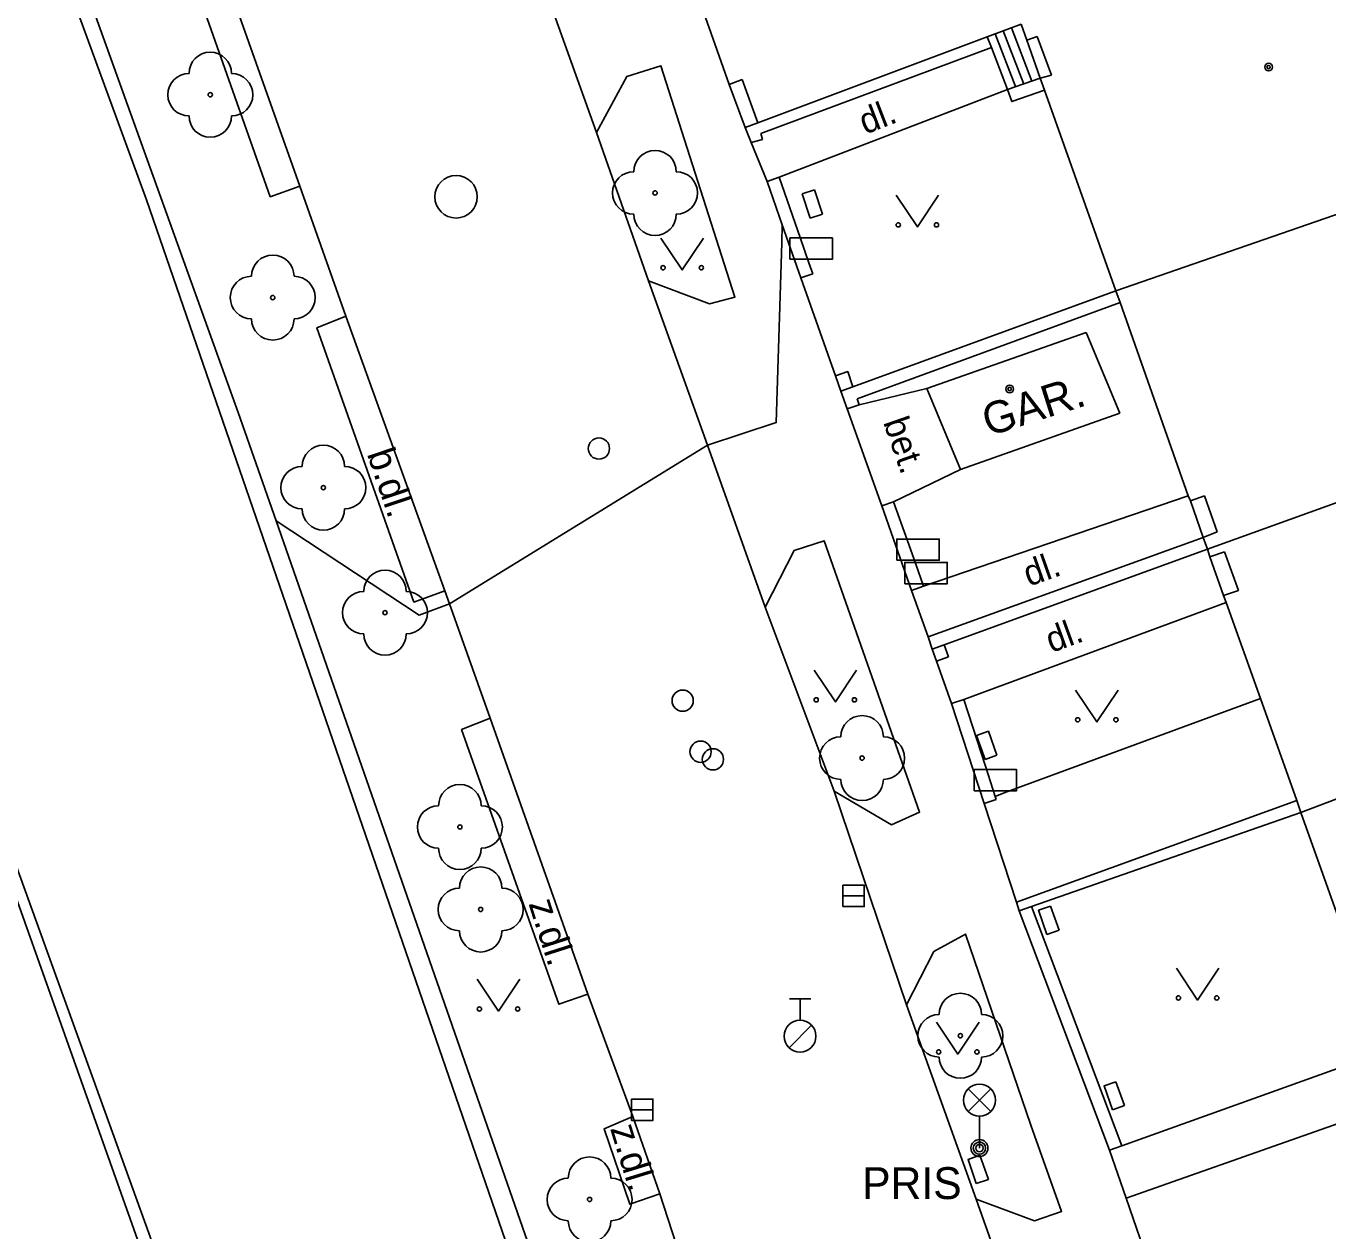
# Model space of a CAD drawing. Extents: x -596229 to -595156, y -1161237 to -1159376.
# Drawn here: x -595966.72 to -595936.1, y -1160952.51 to -1160924.17 of the extents above; entities that cross this region are included whole.
import ezdxf

# ---------------------------------------------------------------- set-up
doc = ezdxf.new("R2010")
doc.units = 0
for name, color, linetype in [('Level 22', 7, 'Continuous'), ('Level 24', 7, 'Continuous'), ('Level 27', 7, 'Continuous'), ('Level 28', 7, 'Continuous'), ('Level 33', 7, 'Continuous'), ('Level 36', 7, 'Continuous'), ('Level 39', 7, 'Continuous'), ('plynovod - povrch.  znaky - PRIS skut. velikost', 7, 'Continuous'), ('silnoproud - povrch.  znaky a  RIS  skut. velikost', 7, 'Continuous'), ('slaboproud - povrch.  znaky a tel. budka skut. velikost', 7, 'Continuous'), ('Specificka linie pasportu komunikaci', 7, 'Continuous'), ('TM - budovy zdene_ betonove - NP', 7, 'Continuous'), ('TM - budovy zdene_ betonove - VP', 7, 'Continuous'), ('TM - chodniky - VP', 7, 'Continuous'), ('TM - horni hrana svahu', 7, 'Continuous'), ('TM - komunikace - VP', 7, 'Continuous'), ('TM - letecke snimky - pomocna linie', 7, 'Continuous'), ('TM - plot drateny_ kovovy - VP', 7, 'Continuous'), ('TM - plot zdeny_ ohradni zed - VP', 7, 'Continuous'), ('TM - podezdivka plotu - VP', 7, 'Continuous'), ('TM - popis objektu', 7, 'Continuous'), ('TM - popis povrchu', 7, 'Continuous'), ('TM - rozhrani ploch obecne - VP', 7, 'Continuous'), ('TM - schody - VP', 7, 'Continuous'), ('TM - vjezd na pozemek', 7, 'Continuous')]:
    doc.layers.add(name, color=color, linetype=linetype)

msp = doc.modelspace()

# ---------------------------------------------------------------- linework, layer by layer
at = {"layer": 'Level 22'}
for centre in [(-595962.39, -1160925.79), (-595951.93, -1160928.1), (-595960.92, -1160930.56), (-595959.73, -1160935.03), (-595958.28, -1160937.97), (-595947.06, -1160941.39), (-595956.52, -1160943.01), (-595956.03, -1160944.95), (-595944.75, -1160947.92), (-595953.47, -1160951.77)]:
    msp.add_circle(centre, 0.05, dxfattribs=at)
for centre, start, end in [((-595962.39, -1160925.29), 0, 180), ((-595962.89, -1160925.79), 90, 270), ((-595961.89, -1160925.79), 270, 90), ((-595962.39, -1160926.29), 180, 0), ((-595951.93, -1160927.6), 0, 180), ((-595952.43, -1160928.1), 90, 270), ((-595951.43, -1160928.1), 270, 90), ((-595951.93, -1160928.6), 180, 0), ((-595960.92, -1160930.06), 0, 180), ((-595961.42, -1160930.56), 90, 270), ((-595960.42, -1160930.56), 270, 90), ((-595960.92, -1160931.06), 180, 0), ((-595959.73, -1160934.53), 0, 180), ((-595960.23, -1160935.03), 90, 270), ((-595959.23, -1160935.03), 270, 90), ((-595959.73, -1160935.53), 180, 0), ((-595958.28, -1160937.47), 0, 180), ((-595958.78, -1160937.97), 90, 270), ((-595957.78, -1160937.97), 270, 90), ((-595958.28, -1160938.47), 180, 0), ((-595947.06, -1160940.89), 0, 180), ((-595947.56, -1160941.39), 90, 270), ((-595946.56, -1160941.39), 270, 90), ((-595956.52, -1160942.51), 0, 180), ((-595947.06, -1160941.89), 180, 0), ((-595957.02, -1160943.01), 90, 270), ((-595956.02, -1160943.01), 270, 90), ((-595956.52, -1160943.51), 180, 0), ((-595956.03, -1160944.45), 0, 180), ((-595956.53, -1160944.95), 90, 270), ((-595955.53, -1160944.95), 270, 90), ((-595956.03, -1160945.45), 180, 0), ((-595944.75, -1160947.42), 0, 180), ((-595945.25, -1160947.92), 90, 270), ((-595944.25, -1160947.92), 270, 90), ((-595944.75, -1160948.42), 180, 0), ((-595953.47, -1160951.27), 0, 180), ((-595953.97, -1160951.77), 90, 270), ((-595952.97, -1160951.77), 270, 90), ((-595953.47, -1160952.27), 180, 0)]:
    msp.add_arc(centre, 0.5, start, end, dxfattribs=at)
at = {"layer": 'Level 24'}
for points in [[(-595948.758, -1160929.659), (-595947.758, -1160929.659), (-595947.758, -1160929.159), (-595948.758, -1160929.159)], [(-595946.247, -1160936.738), (-595945.247, -1160936.738), (-595945.247, -1160936.238), (-595946.247, -1160936.238)], [(-595946.058, -1160937.289), (-595945.058, -1160937.289), (-595945.058, -1160936.789), (-595946.058, -1160936.789)], [(-595944.428, -1160942.159), (-595943.428, -1160942.159), (-595943.428, -1160941.659), (-595944.428, -1160941.659)]]:
    msp.add_lwpolyline(points, close=True, dxfattribs=at)
at = {"layer": 'Level 27'}
for p, q in [((-595947.51, -1160944.63), (-595947.01, -1160944.63)), ((-595952.48, -1160949.66), (-595951.98, -1160949.66))]:
    msp.add_line(p, q, dxfattribs=at)
for points in [[(-595947.51, -1160944.88), (-595947.01, -1160944.88), (-595947.01, -1160944.38), (-595947.51, -1160944.38)], [(-595952.48, -1160949.91), (-595951.98, -1160949.91), (-595951.98, -1160949.41), (-595952.48, -1160949.41)]]:
    msp.add_lwpolyline(points, close=True, dxfattribs=at)
msp.add_circle((-595956.61, -1160928.19), 0.5, dxfattribs=at)
at = {"layer": 'Level 28'}
for p, q in [((-595948.77, -1160947.055), (-595948.27, -1160947.055)), ((-595948.52, -1160947.555), (-595948.52, -1160947.055)), ((-595948.778, -1160948.202), (-595948.248, -1160947.672))]:
    msp.add_line(p, q, dxfattribs=at)
for centre, radius in [((-595953.25, -1160934.11), 0.25), ((-595951.28, -1160940.04), 0.25), ((-595950.86, -1160941.24), 0.25), ((-595950.57, -1160941.42), 0.25), ((-595948.52, -1160947.93), 0.375)]:
    msp.add_circle(centre, radius, dxfattribs=at)
at = {"layer": 'Level 33'}
for p, q in [((-595944.565, -1160949.7), (-595944.035, -1160949.17)), ((-595944.565, -1160949.17), (-595944.035, -1160949.7)), ((-595944.3, -1160949.81), (-595944.3, -1160950.56))]:
    msp.add_line(p, q, dxfattribs=at)
for centre, radius in [((-595944.3, -1160949.435), 0.375), ((-595944.3, -1160950.56), 0.2), ((-595944.3, -1160950.56), 0.145), ((-595944.3, -1160950.56), 0.0876)]:
    msp.add_circle(centre, radius, dxfattribs=at)
at = {"layer": 'Level 36'}
for points in [[(-595946.26, -1160928.15), (-595945.76, -1160928.9), (-595945.26, -1160928.15)], [(-595951.79, -1160929.16), (-595951.29, -1160929.91), (-595950.79, -1160929.16)], [(-595948.19, -1160939.32), (-595947.69, -1160940.07), (-595947.19, -1160939.32)], [(-595942.04, -1160939.79), (-595941.54, -1160940.54), (-595941.04, -1160939.79)], [(-595956.11, -1160946.59), (-595955.61, -1160947.34), (-595955.11, -1160946.59)], [(-595939.67, -1160946.33), (-595939.17, -1160947.08), (-595938.67, -1160946.33)], [(-595945.31, -1160947.6), (-595944.81, -1160948.35), (-595944.31, -1160947.6)]]:
    msp.add_lwpolyline(points, dxfattribs=at)
for centre in [(-595946.21, -1160928.85), (-595945.311, -1160928.85), (-595951.74, -1160929.86), (-595950.841, -1160929.86), (-595948.14, -1160940.02), (-595947.241, -1160940.02), (-595941.99, -1160940.49), (-595941.091, -1160940.49), (-595939.62, -1160947.03), (-595938.721, -1160947.03), (-595956.06, -1160947.29), (-595955.161, -1160947.29), (-595945.26, -1160948.3), (-595944.361, -1160948.3)]:
    msp.add_circle(centre, 0.05, dxfattribs=at)
at = {"layer": 'Level 39'}
for centre, radius in [((-595937.5, -1160925.14), 0.09), ((-595937.5, -1160925.14), 0.0398), ((-595943.59, -1160932.71), 0.09), ((-595943.59, -1160932.71), 0.0398)]:
    msp.add_circle(centre, radius, dxfattribs=at)
at = {"layer": 'plynovod - povrch.  znaky - PRIS skut. velikost'}
for points in [[(-595942.72, -1160945.54), (-595942.91, -1160944.97), (-595942.63, -1160944.87)], [(-595942.63, -1160944.87), (-595942.43, -1160945.44)], [(-595942.72, -1160945.54), (-595942.43, -1160945.44)]]:
    msp.add_lwpolyline(points, dxfattribs=at)
at = {"layer": 'silnoproud - povrch.  znaky a  RIS  skut. velikost'}
for points in [[(-595948.47, -1160928.12), (-595948.18, -1160928.03)], [(-595948.47, -1160928.12), (-595948.28, -1160928.69)], [(-595948.18, -1160928.03), (-595947.99, -1160928.6)], [(-595948.28, -1160928.69), (-595947.99, -1160928.6)], [(-595944.17, -1160941.42), (-595944.37, -1160940.86), (-595944.09, -1160940.76)], [(-595944.09, -1160940.76), (-595943.89, -1160941.32)], [(-595944.17, -1160941.42), (-595943.89, -1160941.32)], [(-595941.17, -1160949.66), (-595941.37, -1160949.1), (-595941.09, -1160949)], [(-595941.09, -1160949), (-595940.89, -1160949.56)], [(-595941.17, -1160949.66), (-595940.89, -1160949.56)]]:
    msp.add_lwpolyline(points, dxfattribs=at)
at = {"layer": 'slaboproud - povrch.  znaky a tel. budka skut. velikost'}
for points in [[(-595944.38, -1160951.39), (-595944.57, -1160950.83), (-595944.29, -1160950.73)], [(-595944.29, -1160950.73), (-595944.09, -1160951.3)], [(-595944.38, -1160951.39), (-595944.09, -1160951.3)]]:
    msp.add_lwpolyline(points, dxfattribs=at)
at = {"layer": 'Specificka linie pasportu komunikaci'}
for points in [[(-595950.7, -1160934.03), (-595949.08, -1160933.5), (-595948.95, -1160929.27), (-595948.94, -1160928.85)], [(-595956.76, -1160937.76), (-595950.7, -1160934.03)], [(-595960.84, -1160935.81), (-595957.48, -1160938.03), (-595956.76, -1160937.76)]]:
    msp.add_lwpolyline(points, dxfattribs=at)
at = {"layer": 'TM - budovy zdene_ betonove - NP'}
for points in [[(-595943.19, -1160924.51), (-595942.94, -1160924.42)], [(-595942.61, -1160925.33), (-595942.94, -1160924.42)], [(-595942.87, -1160925.4), (-595942.61, -1160925.33)], [(-595939.34, -1160935.34), (-595939.01, -1160935.22)], [(-595939.01, -1160935.22), (-595938.71, -1160936.07)], [(-595938.71, -1160936.07), (-595939.04, -1160936.2)], [(-595938.88, -1160936.66), (-595938.54, -1160936.54)], [(-595938.21, -1160937.45), (-595938.54, -1160936.54)], [(-595938.56, -1160937.57), (-595938.21, -1160937.45)]]:
    msp.add_lwpolyline(points, dxfattribs=at)
at = {"layer": 'TM - budovy zdene_ betonove - VP'}
for points in [[(-595943.19, -1160924.51), (-595943.32, -1160924.13)], [(-595942.87, -1160925.4), (-595943.19, -1160924.51)], [(-595942.77, -1160925.68), (-595942.87, -1160925.4)], [(-595941.09, -1160930.4), (-595942.77, -1160925.68)], [(-595931.67, -1160927.14), (-595941.09, -1160930.4)], [(-595940.99, -1160930.68), (-595941.09, -1160930.4)], [(-595939.39, -1160935.22), (-595940.99, -1160930.68)], [(-595945.54, -1160932.7), (-595941.79, -1160931.38)], [(-595941.79, -1160931.38), (-595941, -1160933.28)], [(-595944.75, -1160934.6), (-595945.54, -1160932.7)], [(-595929.56, -1160933.1), (-595938.94, -1160936.48)], [(-595941, -1160933.28), (-595944.75, -1160934.6)], [(-595939.34, -1160935.34), (-595939.39, -1160935.22)], [(-595939.04, -1160936.2), (-595939.34, -1160935.34)], [(-595938.94, -1160936.48), (-595939.04, -1160936.2)], [(-595938.88, -1160936.66), (-595938.94, -1160936.48)], [(-595938.56, -1160937.57), (-595938.88, -1160936.66)], [(-595938.5, -1160937.73), (-595938.56, -1160937.57)], [(-595937.69, -1160939.99), (-595938.5, -1160937.73)], [(-595936.74, -1160942.67), (-595927.39, -1160939.12)], [(-595936.84, -1160942.39), (-595937.69, -1160939.99)], [(-595936.74, -1160942.67), (-595936.84, -1160942.39)], [(-595934.8, -1160948.12), (-595936.74, -1160942.67)]]:
    msp.add_lwpolyline(points, dxfattribs=at)
at = {"layer": 'TM - chodniky - VP'}
for points in [[(-595960.28, -1160927.94), (-595960.98, -1160928.19), (-595966.72, -1160911.94), (-595969.19, -1160905.16), (-595969.72, -1160904.33)], [(-595949.44, -1160926.7), (-595944.02, -1160924.68)], [(-595952.08, -1160930.17), (-595950.65, -1160930.71), (-595950.05, -1160930.55), (-595951.79, -1160925.11), (-595952.59, -1160925.36), (-595953.31, -1160926.68)], [(-595949.01, -1160927.73), (-595943.64, -1160925.67)], [(-595949.4, -1160926.84), (-595949.44, -1160926.7)], [(-595949.4, -1160926.84), (-595949.67, -1160926.91)], [(-595945.54, -1160932.7), (-595947.13, -1160933.08)], [(-595946.32, -1160935.36), (-595944.75, -1160934.6)], [(-595939.39, -1160935.22), (-595945.62, -1160937.35)], [(-595947.72, -1160942.17), (-595946.37, -1160942.96), (-595945.71, -1160942.66), (-595947.95, -1160936.28), (-595948.66, -1160936.51), (-595949.34, -1160937.84)], [(-595938.5, -1160937.73), (-595944.67, -1160940.01)], [(-595937.69, -1160939.99), (-595943.72, -1160942.21), (-595943.93, -1160942.29)], [(-595944.38, -1160951.76), (-595943.01, -1160952.27), (-595942.37, -1160952.05), (-595943.09, -1160950.02), (-595944.63, -1160945.53), (-595945.37, -1160945.94), (-595946.02, -1160947.19)], [(-595934.74, -1160948.28), (-595940.95, -1160950.51)], [(-595940.85, -1160951.74), (-595934.33, -1160949.44)]]:
    msp.add_lwpolyline(points, dxfattribs=at)
at = {"layer": 'TM - horni hrana svahu'}
msp.add_lwpolyline([(-595928.09, -1161069.64), (-595929.3, -1161064.73), (-595935.52, -1161039.74), (-595946.19, -1161003.54), (-595961.27, -1160959.66), (-595971.33, -1160931.82), (-595976.13, -1160918.19), (-595979.12, -1160909.99)], dxfattribs=at)
at = {"layer": 'TM - komunikace - VP'}
for points in [[(-595968.74, -1160904.46), (-595967.35, -1160908), (-595966.02, -1160911.77), (-595960.28, -1160927.94)], [(-595955.69, -1160920.02), (-595953.31, -1160926.68)], [(-595953.31, -1160926.68), (-595952.08, -1160930.17)], [(-595959.2, -1160931), (-595960.28, -1160927.94)], [(-595952.08, -1160930.17), (-595950.7, -1160934.03)], [(-595959.2, -1160931), (-595959.88, -1160931.27), (-595957.6, -1160937.72), (-595956.87, -1160937.46)], [(-595950.7, -1160934.03), (-595949.34, -1160937.84)], [(-595956.76, -1160937.76), (-595956.87, -1160937.46)], [(-595955.81, -1160940.45), (-595956.76, -1160937.76)], [(-595949.34, -1160937.84), (-595947.72, -1160942.17)], [(-595955.81, -1160940.45), (-595956.48, -1160940.72), (-595954.19, -1160947.18), (-595953.51, -1160946.94)], [(-595947.72, -1160942.17), (-595946.02, -1160947.19)], [(-595952.45, -1160949.82), (-595953.51, -1160946.94)], [(-595946.02, -1160947.19), (-595944.38, -1160951.76)], [(-595952.45, -1160949.82), (-595953.13, -1160950.11), (-595952.52, -1160951.88), (-595951.82, -1160951.64)], [(-595950.85, -1160954.61), (-595951.82, -1160951.64)], [(-595944.38, -1160951.76), (-595943.8, -1160953.4)]]:
    msp.add_lwpolyline(points, dxfattribs=at)
at = {"layer": 'TM - letecke snimky - pomocna linie'}
msp.add_lwpolyline([(-595979.56, -1160910.15), (-595967.22, -1160943.92), (-595961.92, -1160958.85), (-595957.05, -1160972.76), (-595949.32, -1160994.87), (-595945.55, -1161006.67), (-595942.1, -1161017.51), (-595939.81, -1161025.75), (-595937.87, -1161032.73), (-595937.84, -1161032.84), (-595935.68, -1161041.99)], dxfattribs=at)
at = {"layer": 'TM - plot drateny_ kovovy - VP'}
for points in [[(-595944.12, -1160924.43), (-595943.32, -1160924.13)], [(-595949.51, -1160926.45), (-595944.12, -1160924.43)], [(-595949.81, -1160926.56), (-595949.51, -1160926.45)], [(-595949.01, -1160927.73), (-595949.29, -1160927.83)], [(-595948.22, -1160930), (-595948.31, -1160929.74), (-595948.51, -1160929.17), (-595949.01, -1160927.73)], [(-595948.5, -1160930.1), (-595948.22, -1160930)], [(-595947.18, -1160932.94), (-595940.99, -1160930.68)], [(-595947.28, -1160932.66), (-595947.4, -1160932.3), (-595947.69, -1160932.4)], [(-595947.41, -1160933.18), (-595947.13, -1160933.08)], [(-595947.13, -1160933.08), (-595947.18, -1160932.94)], [(-595946.32, -1160935.36), (-595946.6, -1160935.46)], [(-595945.62, -1160937.35), (-595945.8, -1160936.83), (-595946, -1160936.26), (-595946.32, -1160935.36)], [(-595939.04, -1160936.2), (-595945.51, -1160938.54)], [(-595945.62, -1160937.35), (-595945.9, -1160937.45)], [(-595945.03, -1160939.01), (-595945.13, -1160938.73)], [(-595943.93, -1160942.29), (-595944.15, -1160941.6), (-595944.67, -1160940.01)], [(-595943.91, -1160942.36), (-595943.93, -1160942.29)], [(-595943.91, -1160942.36), (-595944.19, -1160942.46)], [(-595936.84, -1160942.39), (-595943.43, -1160944.78)], [(-595940.95, -1160950.51), (-595943.08, -1160944.88)], [(-595940.95, -1160950.51), (-595941.24, -1160950.61)]]:
    msp.add_lwpolyline(points, dxfattribs=at)
at = {"layer": 'TM - plot zdeny_ ohradni zed - VP'}
for points in [[(-595972.5, -1160904.78), (-595963.89, -1160928.26), (-595954.51, -1160955.47)], [(-595949.51, -1160926.45), (-595949.88, -1160925.43)]]:
    msp.add_lwpolyline(points, dxfattribs=at)
at = {"layer": 'TM - podezdivka plotu - VP'}
for points in [[(-595950.19, -1160925.55), (-595949.88, -1160925.43)], [(-595950.19, -1160925.55), (-595949.81, -1160926.56)], [(-595948.94, -1160928.85), (-595949.29, -1160927.83)], [(-595948.5, -1160930.1), (-595948.94, -1160928.85)], [(-595941.09, -1160930.4), (-595947.28, -1160932.66)], [(-595947.56, -1160932.76), (-595947.69, -1160932.4)], [(-595947.28, -1160932.66), (-595947.56, -1160932.76)], [(-595947.41, -1160933.18), (-595947.56, -1160932.76)], [(-595945.9, -1160937.45), (-595946.6, -1160935.46)], [(-595938.94, -1160936.48), (-595945.13, -1160938.73)], [(-595945.41, -1160938.83), (-595945.51, -1160938.54)], [(-595945.13, -1160938.73), (-595945.41, -1160938.83)], [(-595945.41, -1160938.83), (-595945.31, -1160939.11)], [(-595945.03, -1160939.01), (-595945.31, -1160939.11)], [(-595944.67, -1160940.01), (-595944.96, -1160940.11)], [(-595944.96, -1160940.11), (-595944.19, -1160942.46)], [(-595943.08, -1160944.88), (-595936.74, -1160942.67)], [(-595943.43, -1160944.78), (-595943.37, -1160944.98)], [(-595943.37, -1160944.98), (-595943.08, -1160944.88)], [(-595941.24, -1160950.61), (-595943.37, -1160944.98)]]:
    msp.add_lwpolyline(points, dxfattribs=at)
at = {"layer": 'TM - rozhrani ploch obecne - VP'}
for points in [[(-595961.73, -1160933.26), (-595969.45, -1160911.83), (-595972.16, -1160904.25)], [(-595944.12, -1160924.43), (-595944.02, -1160924.68)], [(-595944.02, -1160924.68), (-595943.64, -1160925.67)], [(-595942.87, -1160925.4), (-595943.64, -1160925.67)], [(-595943.64, -1160925.67), (-595943.54, -1160925.95), (-595942.77, -1160925.68)], [(-595956.87, -1160937.46), (-595959.2, -1160931)], [(-595960.84, -1160935.81), (-595961.73, -1160933.26)], [(-595954.04, -1160955.3), (-595960.84, -1160935.81)], [(-595955.81, -1160940.45), (-595953.51, -1160946.94)], [(-595952.45, -1160949.82), (-595951.82, -1160951.64)]]:
    msp.add_lwpolyline(points, dxfattribs=at)
at = {"layer": 'TM - schody - VP'}
for points in [[(-595943.55, -1160924.22), (-595943.07, -1160925.47)], [(-595943.93, -1160924.36), (-595943.45, -1160925.6)], [(-595943.74, -1160924.29), (-595943.26, -1160925.54)]]:
    msp.add_lwpolyline(points, dxfattribs=at)
at = {"layer": 'TM - vjezd na pozemek'}
for points in [[(-595952.05, -1160920.26), (-595950.19, -1160925.55)], [(-595949.81, -1160926.56), (-595949.67, -1160926.91)], [(-595949.67, -1160926.91), (-595949.29, -1160927.83)], [(-595948.5, -1160930.1), (-595947.69, -1160932.4)], [(-595947.41, -1160933.18), (-595946.6, -1160935.46)], [(-595945.9, -1160937.45), (-595945.51, -1160938.54)], [(-595945.31, -1160939.11), (-595944.96, -1160940.11)], [(-595944.19, -1160942.46), (-595943.43, -1160944.78)], [(-595941.24, -1160950.61), (-595940.85, -1160951.74)], [(-595940.85, -1160951.74), (-595940.28, -1160953.4)]]:
    msp.add_lwpolyline(points, dxfattribs=at)

# ---------------------------------------------------------------- texts
at = {"layer": 'TM - popis objektu'}
msp.add_text('GAR.', height=0.75, rotation=17.63, dxfattribs=at).set_placement((-595944.09, -1160933.83))
msp.add_text('PRIS', height=0.75, dxfattribs=at).set_placement((-595947.06, -1160951.76))
at = {"layer": 'TM - popis povrchu'}
for s, height, rotation, p in [('dl.', 0.6, 21.0336, (-595946.99, -1160926.73)), ('bet.', 0.6, 289.2786, (-595946.57, -1160933.49)), ('b.dl.', 0.65, 288.6, (-595958.71, -1160934.23)), ('dl.', 0.6, 19.3929, (-595943.14, -1160937.36)), ('dl.', 0.6, 19.9646, (-595942.61, -1160938.92)), ('z.dl.', 0.65, 287.76, (-595954.91, -1160944.81)), ('z.dl.', 0.65, 287.06, (-595952.99, -1160950.1))]:
    msp.add_text(s, height=height, rotation=rotation, dxfattribs=at).set_placement(p)

doc.saveas('drawing.dxf')
